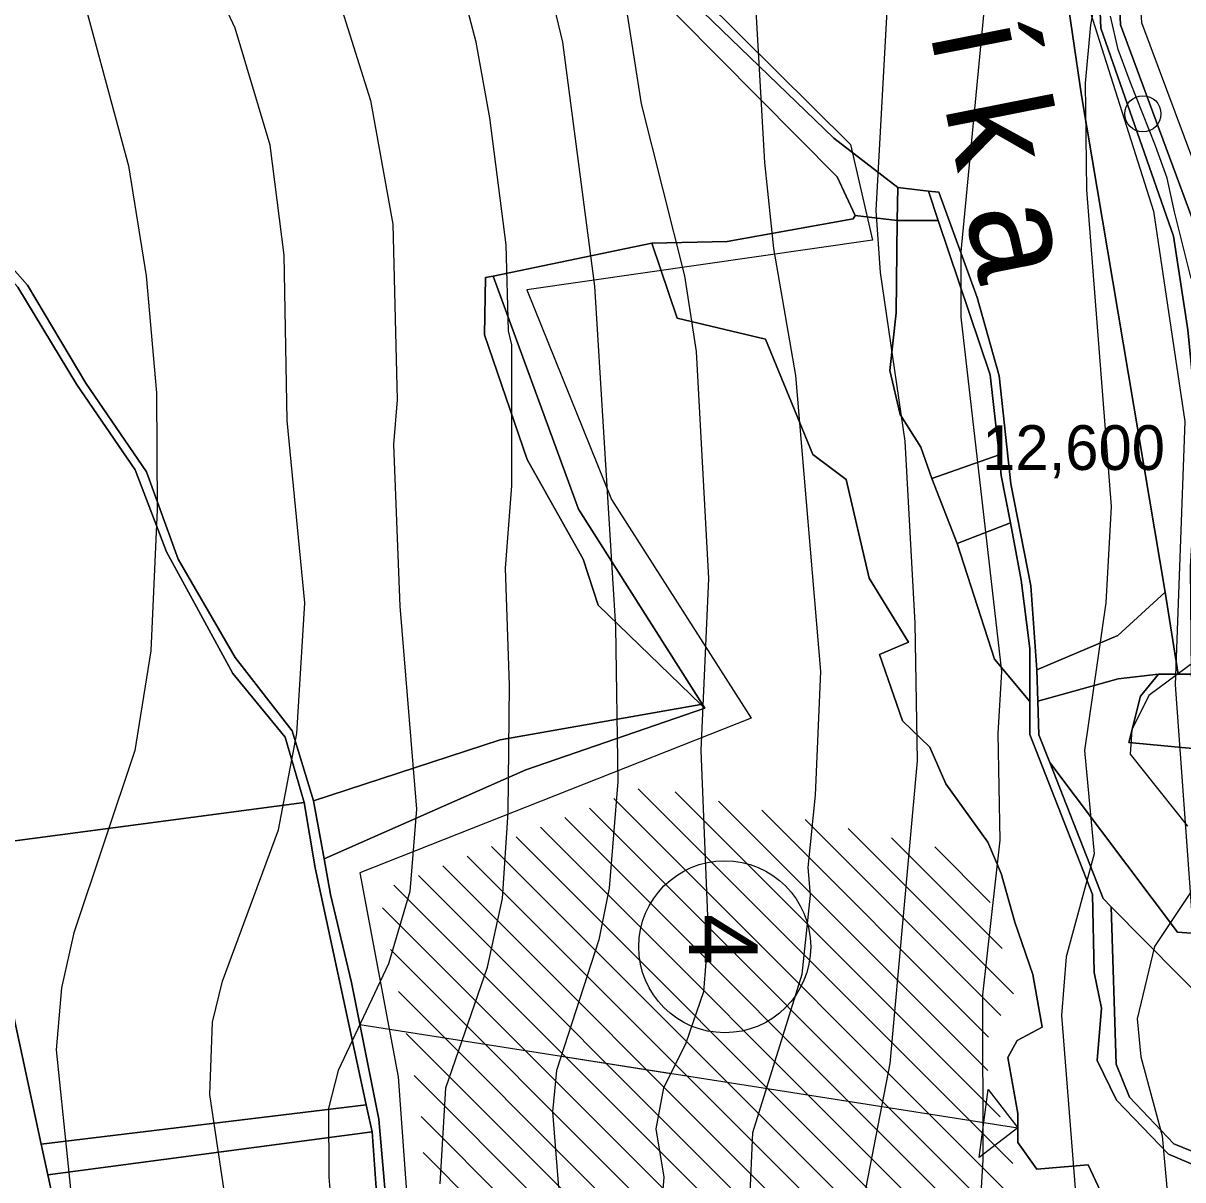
# Model space of a CAD drawing. Extents: x -510989 to -501240, y -1184665 to -1176089.
# Drawn here: x -510228.6 to -509891.4, y -1178670.8 to -1178334.5 of the extents above; entities that cross this region are included whole.
import ezdxf

# ---------------------------------------------------------------- set-up
doc = ezdxf.new("R2010")
doc.units = 0
for name, color, linetype in [('lesni_pozemek', 7, 'Continuous'), ('NAVRH_revitalizace_toku', 7, 'Continuous'), ('orna_puda', 7, 'Continuous'), ('ostatni_plocha_x_neplodna_puda', 7, 'Continuous'), ('ostatni_plocha_x_ostatni_komunikace', 7, 'Continuous'), ('STAV_erozne_ohrozene_plochy', 7, 'Continuous'), ('STAV_odtokove_linie', 7, 'Continuous'), ('STAV_systematicke_odvodneni', 7, 'Continuous'), ('trasovani_toku', 7, 'Continuous'), ('trvaly_travni_porost', 7, 'Continuous'), ('vodni_plocha_x_vodni_tok_v_koryte_umelem', 7, 'Continuous'), ('vrstevnice_01', 7, 'Continuous'), ('vrstevnice_02', 7, 'Continuous')]:
    doc.layers.add(name, color=color, linetype=linetype)

msp = doc.modelspace()

# ---------------------------------------------------------------- linework, layer by layer
at = {"layer": 'lesni_pozemek'}
for points in [[(-510319.23, -1178310.15), (-510293.76, -1178335.76), (-510279.73, -1178355.25), (-510230.12, -1178411.23), (-510213.06, -1178439.47), (-510196.07, -1178464.34), (-510186.96, -1178488.21), (-510167.62, -1178523.59), (-510152.41, -1178542.1), (-510146.91, -1178561.07), (-510242.11, -1178573.72), (-510223.37, -1178660.41), (-510221.43, -1178669.35), (-510208.07, -1178731.15)], [(-510049.21, -1178321.31), (-509991.93, -1178379.18), (-509986.69, -1178390.43), (-509987.23, -1178391.41), (-510023.88, -1178398.02), (-510045.76, -1178398.48), (-510091.93, -1178408.03), (-510094.15, -1178408.49), (-510094.47, -1178425.14), (-510082.08, -1178461.41), (-510065.75, -1178490.34), (-510061.39, -1178503.69), (-510031.55, -1178532.57), (-510089.89, -1178542.86), (-510144.13, -1178560.58), (-510150.33, -1178540.25), (-510166.93, -1178518.96), (-510183.56, -1178490.36), (-510192.73, -1178464.93), (-510210.34, -1178439.16), (-510227.33, -1178410.72), (-510272.59, -1178359.57), (-510291.21, -1178334.45)]]:
    msp.add_lwpolyline(points, dxfattribs=at)
for points in [[(-510091.93, -1178408.03), (-510067.12, -1178475.79), (-510030.4, -1178533.68), (-510031.55, -1178532.57), (-510061.39, -1178503.69), (-510065.75, -1178490.34), (-510082.08, -1178461.41), (-510094.47, -1178425.14), (-510094.15, -1178408.49)], [(-509944.17, -1178466.05), (-509941.53, -1178479.8), (-509957.02, -1178485.77), (-509964.33, -1178466.87), (-509944.82, -1178460.03)], [(-510031.55, -1178532.57), (-510030.4, -1178533.68), (-510082.39, -1178551.61), (-510141.11, -1178577.45), (-510144.13, -1178560.58), (-510089.89, -1178542.86)], [(-510146.91, -1178561.07), (-510143.65, -1178580.09), (-510128.82, -1178648.95), (-510223.37, -1178660.41), (-510242.11, -1178573.72)], [(-510127.13, -1178656.8), (-510221.43, -1178669.35), (-510223.37, -1178660.41), (-510128.82, -1178648.95)], [(-510127.13, -1178656.8), (-510124.74, -1178689.41), (-510122.29, -1178707.36), (-510117.58, -1178726.68), (-510112.7, -1178734.99), (-510110.66, -1178742.05), (-510145.7, -1178746.86), (-510164.15, -1178751.65), (-510235.82, -1178762.37), (-510271, -1178761.12), (-510267.96, -1178754.6), (-510265.59, -1178745.79), (-510207.11, -1178739.59), (-510208.07, -1178731.15), (-510221.43, -1178669.35)]]:
    msp.add_lwpolyline(points, close=True, dxfattribs=at)
at = {"layer": 'NAVRH_revitalizace_toku'}
for points in [[(-510060.1, -1177738.31), (-510046.04, -1177776.27), (-510042.52, -1177800.88), (-510055.18, -1177879.61), (-510059.4, -1177948.51), (-510041.82, -1177997.72), (-510013.7, -1178078.56), (-509968.71, -1178171.36), (-509924.51, -1178222.53), (-509906.94, -1178282.99), (-509903.42, -1178334.31), (-509883.74, -1178387.03), (-509875.3, -1178456.63), (-509874.6, -1178556.46), (-509867.57, -1178669.64)], [(-510079.08, -1177742.53), (-510057.99, -1177785.41), (-510068.53, -1177883.83), (-510073.46, -1177950.62), (-510054.47, -1178009.67), (-510024.24, -1178091.92), (-509980.66, -1178181.91), (-509942.44, -1178221.73), (-509934.15, -1178235.7), (-509920.62, -1178289.39), (-509918.19, -1178331.5), (-509899.91, -1178389.14), (-509890.77, -1178450.3), (-509893.58, -1178526.93), (-509883.74, -1178663.31)]]:
    msp.add_lwpolyline(points, dxfattribs=at)
at = {"layer": 'orna_puda'}
for points in [[(-509933.91, -1178266.31), (-509920.86, -1178355.55), (-509896.53, -1178499.97), (-509910.26, -1178512.5), (-509933.81, -1178522.56), (-509935.54, -1178498.08), (-509941.43, -1178468.42), (-509944.79, -1178437.08), (-509951.23, -1178414.25), (-509962.35, -1178383.66), (-509965.38, -1178383.32), (-509974.29, -1178382.32), (-509992.84, -1178367.99), (-510033.53, -1178328.73)], [(-510121.93, -1178689.97), (-510125.13, -1178653.17), (-510133.16, -1178613.42), (-510139.25, -1178587.81), (-510141.11, -1178577.45), (-510082.39, -1178551.61), (-510030.4, -1178533.68), (-510067.12, -1178475.79), (-510091.93, -1178408.03), (-510045.76, -1178398.48), (-510038.39, -1178420.25), (-510012.7, -1178426.36), (-509998.96, -1178459.9), (-509989.26, -1178467.22), (-509982.61, -1178495.88), (-509971.13, -1178514.48), (-509979.56, -1178518.05), (-509972.87, -1178537.36), (-509964.91, -1178545.05), (-509960.25, -1178555.7), (-509948.04, -1178572.63), (-509944.17, -1178581.76), (-509940.24, -1178595.93), (-509934.96, -1178611.11), (-509932.32, -1178626.37), (-509939.53, -1178630.33), (-509942.28, -1178635.26), (-509939.4, -1178651.5), (-509939.35, -1178659.93), (-509933.82, -1178667.66), (-509918.93, -1178666.43), (-509914, -1178676.98)]]:
    msp.add_lwpolyline(points, dxfattribs=at)
msp.add_lwpolyline([(-509898.45, -1178523.77), (-509903.72, -1178530.21), (-509907.1, -1178543.67), (-509887.47, -1178545.47), (-509884.25, -1178596.44), (-509887.51, -1178599.15), (-509892.95, -1178598.8), (-509930.09, -1178549.48), (-509933.25, -1178541.43), (-509933.54, -1178531.63), (-509910.21, -1178525.15)], close=True, dxfattribs=at)
at = {"layer": 'ostatni_plocha_x_neplodna_puda'}
for points in [[(-510171.11, -1178174.19), (-510061.37, -1178307.23), (-510033.53, -1178328.73), (-509992.84, -1178367.99), (-509974.29, -1178382.32), (-509974.41, -1178391.9), (-509986.69, -1178390.43), (-509991.93, -1178379.18), (-510049.21, -1178321.31), (-510063.41, -1178314.85), (-510073.4, -1178308.05), (-510084.96, -1178307.4), (-510095.33, -1178301.71), (-510127.15, -1178265.25), (-510160.13, -1178209.33), (-510190.68, -1178195.56), (-510194.26, -1178190.6)], [(-509974.29, -1178382.32), (-509965.38, -1178383.32), (-509962.49, -1178391.9), (-509974.41, -1178391.9)], [(-509974.41, -1178391.9), (-509962.49, -1178391.9), (-509947.36, -1178436.73), (-509944.82, -1178460.03), (-509964.33, -1178466.87), (-509967.55, -1178457.8), (-509973.58, -1178448.29), (-509976.61, -1178435.47), (-509974.74, -1178418.69)], [(-509957.02, -1178485.77), (-509941.53, -1178479.8), (-509938.35, -1178496.44), (-509935.86, -1178516.34), (-509935.86, -1178531.7), (-509946.13, -1178519.41)], [(-509910.26, -1178512.5), (-509896.53, -1178499.97), (-509892.72, -1178523.77), (-509898.45, -1178523.77), (-509910.21, -1178525.15), (-509933.54, -1178531.63), (-509933.81, -1178522.56)], [(-509892.72, -1178523.77), (-509888.85, -1178523.77), (-509887.47, -1178545.47), (-509907.1, -1178543.67), (-509903.72, -1178530.21), (-509898.45, -1178523.77)], [(-509912.23, -1178591.4), (-509882.54, -1178621.37), (-509880.83, -1178645.35), (-509878.78, -1178666.56), (-509893.96, -1178660.28), (-509906.93, -1178646.77), (-509910.72, -1178637.13)]]:
    msp.add_lwpolyline(points, close=True, dxfattribs=at)
msp.add_lwpolyline([(-509914, -1178676.98), (-509918.93, -1178666.43), (-509933.82, -1178667.66), (-509939.35, -1178659.93), (-509939.4, -1178651.5), (-509942.28, -1178635.26), (-509939.53, -1178630.33), (-509932.32, -1178626.37), (-509934.96, -1178611.11), (-509940.24, -1178595.93), (-509944.17, -1178581.76), (-509948.04, -1178572.63), (-509960.25, -1178555.7), (-509964.91, -1178545.05), (-509972.87, -1178537.36), (-509979.56, -1178518.05), (-509971.13, -1178514.48), (-509982.61, -1178495.88), (-509989.26, -1178467.22), (-509998.96, -1178459.9), (-510012.7, -1178426.36), (-510038.39, -1178420.25), (-510045.76, -1178398.48), (-510023.88, -1178398.02), (-509987.23, -1178391.41), (-509986.69, -1178390.43), (-509974.41, -1178391.9), (-509974.74, -1178418.69), (-509976.61, -1178435.47), (-509973.58, -1178448.29), (-509967.55, -1178457.8), (-509964.33, -1178466.87), (-509957.02, -1178485.77), (-509946.13, -1178519.41), (-509935.86, -1178531.7), (-509935.86, -1178541.31), (-509917.63, -1178587.83), (-509917.14, -1178610.5), (-509915.02, -1178620.87), (-509916.32, -1178636.1), (-509910.68, -1178647.6), (-509895.56, -1178663.36), (-509878.39, -1178670.57)], dxfattribs=at)
at = {"layer": 'ostatni_plocha_x_ostatni_komunikace'}
for points in [[(-510124.74, -1178689.41), (-510127.13, -1178656.8), (-510128.82, -1178648.95), (-510143.65, -1178580.09), (-510146.91, -1178561.07), (-510152.41, -1178542.1), (-510167.62, -1178523.59), (-510186.96, -1178488.21), (-510196.07, -1178464.34), (-510213.06, -1178439.47), (-510230.12, -1178411.23), (-510279.73, -1178355.25), (-510293.76, -1178335.76), (-510319.23, -1178310.15)], [(-510291.21, -1178334.45), (-510272.59, -1178359.57), (-510227.33, -1178410.72), (-510210.34, -1178439.16), (-510192.73, -1178464.93), (-510183.56, -1178490.36), (-510166.93, -1178518.96), (-510150.33, -1178540.25), (-510144.13, -1178560.58), (-510141.11, -1178577.45), (-510139.25, -1178587.81), (-510133.16, -1178613.42), (-510125.13, -1178653.17), (-510121.93, -1178689.97)], [(-509878.39, -1178670.57), (-509895.56, -1178663.36), (-509910.68, -1178647.6), (-509916.32, -1178636.1), (-509915.02, -1178620.87), (-509917.14, -1178610.5), (-509917.63, -1178587.83), (-509935.86, -1178541.31), (-509935.86, -1178531.7), (-509935.86, -1178516.34), (-509938.35, -1178496.44), (-509941.53, -1178479.8), (-509944.17, -1178466.05), (-509944.82, -1178460.03), (-509947.36, -1178436.73), (-509962.49, -1178391.9), (-509965.38, -1178383.32), (-509962.35, -1178383.66), (-509951.23, -1178414.25), (-509944.79, -1178437.08), (-509941.43, -1178468.42), (-509935.54, -1178498.08), (-509933.81, -1178522.56), (-509933.54, -1178531.63), (-509933.25, -1178541.43), (-509930.09, -1178549.48), (-509914.58, -1178589.02), (-509912.23, -1178591.4), (-509910.72, -1178637.13), (-509906.93, -1178646.77), (-509893.96, -1178660.28), (-509878.78, -1178666.56)]]:
    msp.add_lwpolyline(points, dxfattribs=at)
at = {"layer": 'STAV_erozne_ohrozene_plochy'}
for p, q in [((-510049.74, -1178557.12), (-509940.86, -1178666)), ((-510056.85, -1178559.91), (-509921.54, -1178695.22)), ((-510038.96, -1178558), (-509944.45, -1178652.51)), ((-510026.39, -1178560.67), (-509948.04, -1178639.02)), ((-510063.95, -1178562.71), (-509918.81, -1178707.85)), ((-510013.82, -1178563.34), (-509947.89, -1178629.27)), ((-510071.06, -1178565.5), (-509916.08, -1178720.48)), ((-510001.25, -1178566.01), (-509944.27, -1178622.99)), ((-510078.16, -1178568.3), (-509913.35, -1178733.11)), ((-509988.68, -1178568.68), (-509940.66, -1178616.7)), ((-510092.37, -1178573.89), (-509907.88, -1178758.38)), ((-510085.26, -1178571.1), (-509910.61, -1178745.74)), ((-509976.11, -1178571.35), (-509943.92, -1178603.55)), ((-509963.54, -1178574.02), (-509947.44, -1178590.12)), ((-510099.47, -1178576.69), (-509906.83, -1178769.32)), ((-510106.57, -1178579.48), (-509915.42, -1178770.64)), ((-510113.68, -1178582.28), (-509924, -1178771.96)), ((-510120.78, -1178585.08), (-509932.58, -1178773.28)), ((-510124.07, -1178591.69), (-509941.16, -1178774.6)), ((-510121.78, -1178603.87), (-509949.74, -1178775.91)), ((-510119.5, -1178616.06), (-509958.32, -1178777.23)), ((-510117.21, -1178628.24), (-509966.9, -1178778.55)), ((-510114.93, -1178640.43), (-509975.48, -1178779.87)), ((-510112.87, -1178652.38), (-509984.07, -1178781.19)), ((-510112.31, -1178662.84), (-509992.65, -1178782.5))]:
    msp.add_line(p, q, dxfattribs=at)
at = {"layer": 'STAV_odtokove_linie'}
for p, q in [((-510130.7, -1178625.61), (-509939.38, -1178655.72)), ((-510072.15, -1178634.82), (-510040.23, -1178639.85))]:
    msp.add_line(p, q, dxfattribs=at)
msp.add_lwpolyline([(-509947.98, -1178644.49), (-509939.38, -1178655.72), (-509950.6, -1178664.32)], close=True, dxfattribs=at)
msp.add_circle((-510024.59, -1178603.04), 25, dxfattribs=at)
at = {"layer": 'STAV_systematicke_odvodneni'}
for p, q in [((-510046.81, -1178311.48), (-509988.02, -1178369.77)), ((-509988.02, -1178369.77), (-509981.6, -1178397.57)), ((-509981.6, -1178397.57), (-510082.09, -1178412.01)), ((-510082.09, -1178412.01), (-510057.5, -1178472.97)), ((-510057.5, -1178472.97), (-510016.88, -1178536.61)), ((-510016.88, -1178536.61), (-510130.73, -1178581.53)), ((-510130.73, -1178581.53), (-510119.51, -1178640.88)), ((-510119.51, -1178640.88), (-510116.3, -1178685.8))]:
    msp.add_line(p, q, dxfattribs=at)
at = {"layer": 'trasovani_toku'}
for p, q in [((-509910.2, -1178342.19), (-509912.43, -1178332.45)), ((-509906.71, -1178351.57), (-509910.2, -1178342.19)), ((-509902.99, -1178360.85), (-509906.71, -1178351.57)), ((-509899.32, -1178370.15), (-509902.99, -1178360.85)), ((-509895.9, -1178379.55), (-509899.32, -1178370.15)), ((-509893.85, -1178389.33), (-509895.9, -1178379.55)), ((-509891.42, -1178399.04), (-509893.85, -1178389.33)), ((-509888.92, -1178408.72), (-509891.42, -1178399.04))]:
    msp.add_line(p, q, dxfattribs=at)
msp.add_circle((-509902.99, -1178360.85), 5.25, dxfattribs=at)
at = {"layer": 'trvaly_travni_porost'}
msp.add_lwpolyline([(-509917.34, -1178285.83), (-509915.23, -1178335.99), (-509894.09, -1178396.4), (-509889.94, -1178423.66), (-509886.83, -1178455.35), (-509889.12, -1178492.39), (-509888.85, -1178523.77), (-509892.72, -1178523.77), (-509896.53, -1178499.97), (-509920.86, -1178355.55), (-509933.91, -1178266.31)], dxfattribs=at)
for points in [[(-509866.72, -1178282.16), (-509863.45, -1178281.82), (-509862.98, -1178292.33), (-509868.32, -1178329.35), (-509866.13, -1178354.9), (-509861.54, -1178377.56), (-509857.9, -1178391.64), (-509856.39, -1178436.25), (-509858.97, -1178458.44), (-509856.32, -1178490.16), (-509869.1, -1178491.23), (-509870.11, -1178495.54), (-509868.73, -1178497.18), (-509874.53, -1178503.68), (-509877, -1178506.46), (-509873.23, -1178519.17), (-509882.43, -1178520.77), (-509882.72, -1178490.83), (-509879.96, -1178457.64), (-509887.75, -1178393.63), (-509909.49, -1178335.01), (-509911.5, -1178286.83)], [(-509930.09, -1178549.48), (-509892.95, -1178598.8), (-509887.51, -1178599.15), (-509884.25, -1178596.44), (-509883.8, -1178603.54), (-509883.67, -1178605.55), (-509882.54, -1178621.37), (-509912.23, -1178591.4), (-509914.58, -1178589.02)]]:
    msp.add_lwpolyline(points, close=True, dxfattribs=at)
at = {"layer": 'vodni_plocha_x_vodni_tok_v_koryte_umelem'}
msp.add_lwpolyline([(-509911.5, -1178286.83), (-509909.49, -1178335.01), (-509887.75, -1178393.63), (-509879.96, -1178457.64), (-509882.72, -1178490.83), (-509882.43, -1178520.77), (-509880.63, -1178561.06), (-509878.4, -1178595.99), (-509878.31, -1178597.37), (-509878.15, -1178599.87), (-509883.8, -1178603.54), (-509884.25, -1178596.44), (-509887.47, -1178545.47), (-509888.85, -1178523.77), (-509889.12, -1178492.39), (-509886.83, -1178455.35), (-509889.94, -1178423.66), (-509894.09, -1178396.4), (-509915.23, -1178335.99), (-509917.34, -1178285.83)], dxfattribs=at)
at = {"layer": 'vrstevnice_01'}
for points in [[(-510107.31, -1178672), (-510105.69, -1178644), (-510093.59, -1178609), (-510089.19, -1178589), (-510087.59, -1178564), (-510087.19, -1178527), (-510088.31, -1178493), (-510086.5, -1178469), (-510086.5, -1178428), (-510087.5, -1178424), (-510088.19, -1178399), (-510092.91, -1178362), (-510096.91, -1178340), (-510109.81, -1178291)], [(-509910.5, -1178294), (-509918.19, -1178335), (-509919.81, -1178352), (-509919.41, -1178383), (-509912.19, -1178475)], [(-510173.59, -1178625), (-510170.59, -1178613), (-510154.31, -1178569), (-510149, -1178541), (-510146.69, -1178503), (-510151.81, -1178450), (-510152.69, -1178402), (-510156.81, -1178370), (-510166.91, -1178336), (-510182.81, -1178302)], [(-509977, -1178322), (-509980.69, -1178389), (-509979.41, -1178407), (-509972.19, -1178456), (-509969.31, -1178509), (-509968.59, -1178549), (-509976.59, -1178637), (-509985.31, -1178682)], [(-510043.31, -1178683), (-510042.19, -1178670), (-510044.5, -1178656), (-510042.31, -1178644), (-510035.81, -1178631), (-510030.69, -1178616), (-510029.31, -1178599), (-510031.41, -1178546), (-510029.19, -1178496), (-510032.81, -1178430), (-510036.19, -1178408), (-510048.81, -1178358), (-510052.91, -1178332)], [(-509912.19, -1178475), (-509913.81, -1178503), (-509920, -1178546), (-509917.19, -1178576), (-509925.31, -1178606), (-509926.69, -1178623), (-509922.41, -1178677), (-509927.31, -1178745), (-509926.41, -1178778), (-509918.31, -1178805), (-509907.69, -1178824), (-509877.91, -1178861)], [(-510124, -1179124), (-510117.31, -1179082), (-510115.31, -1179034), (-510116.69, -1179012), (-510124.41, -1178972), (-510143.59, -1178923), (-510164.69, -1178881), (-510169.41, -1178867), (-510173.69, -1178839), (-510173.91, -1178822), (-510171.81, -1178796), (-510166.81, -1178763), (-510165.31, -1178741), (-510164.91, -1178709), (-510174.31, -1178646), (-510173.59, -1178625)]]:
    msp.add_lwpolyline(points, dxfattribs=at)
at = {"layer": 'vrstevnice_02'}
for points in [[(-510160.41, -1177938), (-510158.31, -1177971), (-510153.41, -1178014), (-510151.91, -1178068), (-510154, -1178084), (-510159.5, -1178105), (-510165.09, -1178121), (-510166.81, -1178135), (-510166, -1178144), (-510160.09, -1178159), (-510151.31, -1178169), (-510138.19, -1178177), (-510123.19, -1178183), (-510114.81, -1178188), (-510097.09, -1178212), (-510089.81, -1178231), (-510085, -1178248), (-510079.19, -1178282), (-510074.19, -1178330), (-510071.81, -1178340), (-510062.5, -1178411)], [(-510017.31, -1178677), (-510016.41, -1178657), (-510002.09, -1178611), (-509999.69, -1178588), (-510000.31, -1178580), (-509998.19, -1178559), (-509996.69, -1178523), (-510003.91, -1178437), (-510010.31, -1178400), (-510012.91, -1178375), (-510018.31, -1178280)], [(-510214.19, -1178316), (-510198, -1178376), (-510192.81, -1178408), (-510189.81, -1178442), (-510189.59, -1178476), (-510191.5, -1178517), (-510196.09, -1178546), (-510213.91, -1178599), (-510217.5, -1178615), (-510219, -1178633), (-510212.59, -1178695)], [(-510140.81, -1178315), (-510127.59, -1178357), (-510121.09, -1178393), (-510119.81, -1178444), (-510120.91, -1178457), (-510119.09, -1178504), (-510114.19, -1178563), (-510116.19, -1178587), (-510122.41, -1178608), (-510137, -1178639), (-510139.81, -1178650), (-510139.69, -1178670), (-510135.5, -1178720)], [(-509955.81, -1178420), (-509955.81, -1178401), (-509948.69, -1178326)], [(-510062.5, -1178411), (-510056.31, -1178510), (-510055.69, -1178555), (-510058.19, -1178586), (-510061.19, -1178601), (-510073.5, -1178639), (-510074.69, -1178651), (-510072.91, -1178673)], [(-509889.09, -1178914), (-509899.31, -1178878), (-509906.91, -1178861), (-509916.69, -1178848), (-509931.81, -1178837), (-509944.41, -1178829), (-509950.41, -1178822), (-509955, -1178809), (-509955.91, -1178789), (-509952, -1178754), (-509950.81, -1178727), (-509951.31, -1178696), (-509949.41, -1178665), (-509949.5, -1178617), (-509944.5, -1178572), (-509945.09, -1178541), (-509944, -1178523), (-509955.81, -1178420)], [(-509887.81, -1178520), (-509901.31, -1178530), (-509906.19, -1178540), (-509906.69, -1178547), (-509890, -1178568)], [(-509888.91, -1178587), (-509899.59, -1178603), (-509904.69, -1178624), (-509903.59, -1178635), (-509897.41, -1178658), (-509894.91, -1178686), (-509900.69, -1178717), (-509902.5, -1178719), (-509898.81, -1178758), (-509886.69, -1178801)]]:
    msp.add_lwpolyline(points, dxfattribs=at)

# ---------------------------------------------------------------- texts
at = {"layer": 'STAV_odtokove_linie'}
msp.add_text('4', height=20, rotation=270, dxfattribs=at).set_placement((-510034.99, -1178593.45))
at = {"layer": 'trasovani_toku'}
msp.add_text('Ř í k a', height=30, rotation=281.1997, dxfattribs=at).set_placement((-509972.85, -1178297.3))
msp.add_text('12,600', height=13, dxfattribs=at).set_placement((-509949.74, -1178464.41))

doc.saveas('drawing.dxf')
